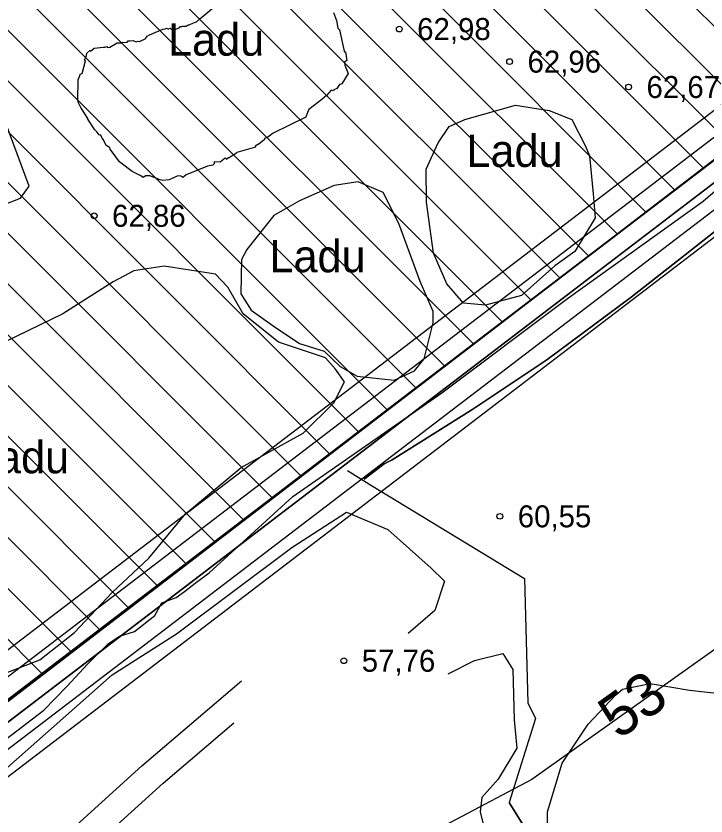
# Model space of a CAD drawing. Extents: x 532503 to 539665, y 6557663 to 6561526.
# Drawn here: x 535265.8 to 535342.7, y 6559649.2 to 6559738.4 of the extents above; entities that cross this region are included whole.
import ezdxf

# ---------------------------------------------------------------- set-up
doc = ezdxf.new("R2010")
doc.units = 0
for name, color, linetype in [('HALJASTUS', 7, 'Continuous'), ('illumineerimisjooned', 7, 'Continuous'), ('Kaevandatud ala', 7, 'Continuous'), ('kataster', 7, 'Continuous'), ('KORGUS-EH2000', 7, 'Continuous'), ('Lamami horisontaal_EH2000', 7, 'Continuous'), ('ME_aktiivne', 7, 'Continuous'), ('PIIR_me', 7, 'Continuous'), ('Plokid', 7, 'Continuous'), ('RELJEEF', 7, 'Continuous'), ('TEE', 7, 'Continuous'), ('TM_aktiivne', 7, 'Continuous')]:
    doc.layers.add(name, color=color, linetype=linetype)

msp = doc.modelspace()

# ---------------------------------------------------------------- linework, layer by layer
at = {"layer": 'illumineerimisjooned'}
for points in [[(534195.15, 6559981.187), (534198.982, 6559981.551), (535160.123, 6560071.768), (535418.528, 6559993.818), (535458.873, 6559929.252), (535494.628, 6559867.696), (535482.599, 6559826.001), (535251.738, 6559649.676), (535250.358, 6559648.526), (535180.445, 6559687.333), (534941.147, 6559814.594), (534876.935, 6559774.719), (534959.617, 6559531.323), (534733.77, 6559483.152), (534375.905, 6559461.866), (534195.514, 6559444.474)], [(535136.963, 6559567.806), (535183.61, 6559682.831), (535250.501, 6559645.706), (535253.17, 6559647.743), (535476.016, 6559817.954)]]:
    msp.add_lwpolyline(points, dxfattribs=at)
for points in [[(534967.673, 6560049.69), (534974.155, 6559828.082), (535058.693, 6559883.051), (535223.499, 6560002.448), (535218.56, 6560049.918), (535415.933, 6559990.422), (535455.447, 6559927.188), (535490.312, 6559867.164), (535479.121, 6559828.379), (535249.574, 6559653.049), (535182.36, 6559690.845), (534940.993, 6559819.216), (534872.135, 6559776.441), (534954.369, 6559534.338), (534950.911, 6559533.67), (534733.22, 6559487.117), (534375.585, 6559465.864), (534199.951, 6559448.922), (533951.788, 6559660.129), (534200.214, 6559977.649), (534931.627, 6560046.309)], [(535537.644, 6559868.04), (535535.932, 6559811.278), (535531.57, 6559735.34), (535531.4, 6559680.476), (535535.969, 6559621.33), (535541.688, 6559571.196), (535546.449, 6559503.997), (535276.396, 6559543.285), (535107.957, 6559502.648), (535182.405, 6559686.245), (535250.294, 6559648.566)]]:
    msp.add_lwpolyline(points, close=True, dxfattribs=at)
at = {"layer": 'Kaevandatud ala'}
for p, q in [((535250.5, 6559651.24), (535480.86, 6559827.19)), ((535274.048, 6559806.816), (535352.055, 6559728.809)), ((535257.29, 6559795.289), (535336.019, 6559716.56)), ((535279.97, 6559795.237), (535348.848, 6559726.359)), ((535264.643, 6559793.594), (535339.227, 6559719.01)), ((535255.686, 6559791.236), (535332.812, 6559714.111)), ((535279.022, 6559790.529), (535345.641, 6559723.909)), ((535207.308, 6559788.703), (535303.947, 6559692.064)), ((535252.753, 6559788.513), (535329.605, 6559711.661)), ((535197.58, 6559787.117), (535297.533, 6559687.164)), ((535202.943, 6559787.412), (535300.74, 6559689.614)), ((535192.612, 6559786.429), (535294.326, 6559684.715)), ((535249.133, 6559786.476), (535326.398, 6559709.211)), ((535189.019, 6559784.365), (535291.119, 6559682.265)), ((535244.933, 6559785.019), (535323.191, 6559706.762)), ((535280.144, 6559783.75), (535342.434, 6559721.46)), ((535241.677, 6559782.619), (535319.983, 6559704.312)), ((535186.572, 6559781.155), (535287.911, 6559679.815)), ((535239.616, 6559779.023), (535316.776, 6559701.862)), ((535184.457, 6559777.613), (535284.704, 6559677.366)), ((535182.417, 6559773.996), (535281.497, 6559674.916)), ((535242.063, 6559770.919), (535313.569, 6559699.413)), ((535180.416, 6559770.341), (535278.29, 6559672.466)), ((535232.379, 6559769.288), (535307.155, 6559694.513)), ((535166.863, 6559766.922), (535268.668, 6559665.117)), ((535178.444, 6559766.656), (535275.083, 6559670.017)), ((535241.599, 6559765.726), (535310.362, 6559696.963)), ((535176.48, 6559762.963), (535271.876, 6559667.567))]:
    msp.add_line(p, q, dxfattribs=at)
at = {"layer": 'kataster'}
for points in [[(533947.7, 6559658.95), (533949.2, 6559955.8), (534198.28, 6559979.48), (535159.89, 6560069.73), (535417.31, 6559992.13), (535457.22, 6559928.24), (535504.86, 6559846.09), (535250.3, 6559650.84), (535181.52, 6559689.04), (534941.15, 6559817.08), (534874.65, 6559775.26), (534957.01, 6559532.73), (534735.22, 6559485.45), (534375.71, 6559463.85), (534199.28, 6559446.9), (534122.84, 6559439.44), (534110.45, 6559447.36), (534092.53, 6559453.94), (534085.13, 6559454.75)], [(535538.05, 6559871.58), (535539.27, 6559872.49), (535541.59, 6559874.28), (535537.93, 6559811.19), (535533.57, 6559735.28), (535533.4, 6559680.55), (535537.96, 6559621.52), (535543.68, 6559571.38), (535548.62, 6559501.66), (535276.49, 6559541.25), (535104.64, 6559499.79), (535181.52, 6559689.04), (535250.3, 6559650.84), (535504.86, 6559846.09)]]:
    msp.add_lwpolyline(points, close=True, dxfattribs=at)
at = {"layer": 'KORGUS-EH2000'}
for centre in [(535308.507, 6559736.958), (535320.811, 6559733.325), (535334.077, 6559730.497), (535274.487, 6559716.138), (535319.723, 6559682.633), (535302.325, 6559666.534)]:
    msp.add_circle(centre, 0.32, dxfattribs=at)
at = {"layer": 'Lamami horisontaal_EH2000'}
msp.add_lwpolyline([(535263.595, 6559978.897), (535279.24, 6559969.378), (535289.33, 6559963.743), (535300.974, 6559955.07), (535311.39, 6559947.134), (535323.977, 6559935.519), (535330.762, 6559928.747), (535346.894, 6559909.063), (535357.898, 6559891.444), (535363.729, 6559880.874), (535369.418, 6559869.423), (535381.896, 6559830.286), (535384.697, 6559817.512), (535386.218, 6559804.738), (535387.08, 6559785.663), (535387.408, 6559764.957), (535386.422, 6559734.519), (535381.944, 6559720.776), (535381.85, 6559720.569), (535371.908, 6559697.985), (535369.403, 6559694.108), (535347.091, 6559670.221), (535323.306, 6559653.308), (535295.148, 6559638.437)], dxfattribs=at)
at = {"layer": 'ME_aktiivne'}
msp.add_lwpolyline([(535181.4, 6559689.09), (535250.12, 6559650.95), (535250.5, 6559651.24), (535480.86, 6559827.19), (535473.59, 6559802.83), (535506.03, 6559511.29), (535131.71, 6559566.56)], close=True, dxfattribs=at)
at = {"layer": 'PIIR_me'}
msp.add_lwpolyline([(534441.63, 6560002.32), (534688.17, 6560025.46), (534931.44, 6560048.3), (534969.61, 6560051.877), (534976.05, 6559831.7), (535057.56, 6559884.7), (535221.39, 6560003.39), (535216.26, 6560052.7), (535417.23, 6559992.12), (535457.16, 6559928.22), (535492.47, 6559867.43), (535480.86, 6559827.19), (535250.12, 6559650.95), (535250.12, 6559650.95), (535181.4, 6559689.09), (534941.07, 6559816.91), (534874.54, 6559775.58), (534957, 6559532.81), (534951.31, 6559531.71), (534733.49, 6559485.13), (534485.11, 6559470.37)], dxfattribs=at)
at = {"layer": 'Plokid'}
for points in [[(535473.831, 6559827.358), (535249.729, 6559656.195), (535183.501, 6559692.956), (534940.9, 6559821.974), (534869.24, 6559777.474), (534950.465, 6559538.369)], [(535141.263, 6559572.023), (535184.815, 6559679.417), (535250.709, 6559642.846), (535254.626, 6559645.835), (535468.361, 6559809.086)]]:
    msp.add_lwpolyline(points, dxfattribs=at)
at = {"layer": 'RELJEEF'}
for points in [[(535301.176, 6559738.809), (535301.52, 6559737.923), (535301.639, 6559737.055), (535301.84, 6559736.87), (535302.309, 6559734.684), (535302.392, 6559734.416), (535302.519, 6559734.423), (535302.663, 6559733.453), (535302.509, 6559733.342), (535302.399, 6559733.277), (535302.45, 6559732.935), (535302.812, 6559731.987), (535302.117, 6559730.837), (535301.897, 6559730.766), (535301.841, 6559730.762), (535301.53, 6559730.346), (535301.209, 6559730.177), (535301.16, 6559730.06), (535300.923, 6559730.136), (535300.4, 6559729.536), (535300.187, 6559729.352), (535299.863, 6559729.104), (535298.413, 6559727.988), (535298.266, 6559727.637), (535298.086, 6559727.143), (535294.445, 6559725.338), (535293.853, 6559724.9), (535293.473, 6559724.752), (535293.474, 6559724.649), (535293.421, 6559724.589), (535292.889, 6559724.15), (535292.457, 6559723.919), (535292.462, 6559723.778), (535290.405, 6559723.18), (535290.353, 6559723.119), (535289.755, 6559722.734), (535289.646, 6559722.669), (535289.54, 6559722.607), (535289.482, 6559722.594), (535289.318, 6559722.473), (535289.274, 6559722.433), (535289.084, 6559722.578), (535288.552, 6559722.126), (535287.884, 6559722.146), (535287.878, 6559721.916), (535287.715, 6559721.785), (535287.116, 6559721.683), (535284.761, 6559720.713), (535284.38, 6559720.398), (535284.167, 6559720.573), (535283.824, 6559720.595), (535282.856, 6559720.134), (535282.158, 6559720.063), (535281.864, 6559720.157), (535280.691, 6559720.61), (535280.263, 6559720.597), (535279.938, 6559720.393), (535279.696, 6559720.609), (535278.708, 6559721.088), (535277.5, 6559722.001), (535277.32, 6559722.16), (535276.263, 6559723.571), (535276.251, 6559723.741), (535276.195, 6559723.737), (535275.82, 6559723.976), (535275.515, 6559724.599), (535275.394, 6559724.786), (535275.357, 6559724.855), (535275.224, 6559725.13), (535275.169, 6559725.125), (535275.054, 6559725.174), (535274.802, 6559725.497), (535274.621, 6559725.654), (535274.561, 6559725.706), (535273.777, 6559726.918), (535273.773, 6559726.974), (535273.013, 6559728.225), (535272.689, 6559728.825), (535272.679, 6559729.128), (535272.707, 6559731.198), (535272.685, 6559731.29), (535272.982, 6559731.954), (535273.144, 6559732.019), (535273.508, 6559733.398), (535273.4, 6559733.502), (535273.645, 6559733.996), (535273.685, 6559734.259), (535274.004, 6559734.563), (535274.066, 6559734.507), (535274.484, 6559734.816), (535275.497, 6559734.926), (535275.669, 6559734.936), (535275.898, 6559735.013), (535275.958, 6559734.901), (535276.183, 6559734.928), (535276.24, 6559734.931), (535277.054, 6559735.427), (535277.515, 6559735.417), (535277.608, 6559735.469), (535278.175, 6559735.507), (535278.28, 6559735.63), (535278.448, 6559735.642), (535278.841, 6559735.668), (535279.181, 6559735.528), (535279.355, 6559735.592), (535279.52, 6559735.554), (535279.635, 6559735.609), (535280.181, 6559735.866), (535280.233, 6559735.927), (535280.387, 6559736.166), (535280.661, 6559736.298), (535281.098, 6559736.493), (535282.137, 6559736.954), (535282.419, 6559736.976), (535282.568, 6559737.057), (535282.758, 6559736.941), (535282.811, 6559737.002), (535282.976, 6559737.07), (535283.09, 6559736.955), (535283.487, 6559736.926), (535283.964, 6559737.092), (535284.01, 6559737.206), (535284.118, 6559737.272), (535284.146, 6559737.198), (535284.36, 6559737.274), (535284.746, 6559737.272), (535284.971, 6559737.421), (535285.072, 6559737.423), (535285.566, 6559737.635), (535285.897, 6559737.748), (535286.265, 6559738.098), (535288.705, 6559740.131)], [(535325.845, 6559710.563), (535322.146, 6559707.254), (535318.109, 6559706.164), (535315.655, 6559706.392), (535313.828, 6559708.569), (535312.33, 6559711.98), (535311.544, 6559717.662), (535311.522, 6559721.352), (535312.844, 6559724.256), (535314.075, 6559726.088), (535315.831, 6559726.858), (535321.468, 6559728.459), (535325.236, 6559727.866), (535327.767, 6559726.874), (535329.276, 6559723.915), (535329.727, 6559722.821), (535330.124, 6559718.585), (535330.344, 6559715.895), (535328.099, 6559712.17), (535325.845, 6559710.563)], [(535325.845, 6559710.563), (535322.146, 6559707.254), (535318.109, 6559706.164), (535315.655, 6559706.392), (535313.828, 6559708.569), (535312.33, 6559711.98), (535311.544, 6559717.662), (535311.522, 6559721.352), (535312.844, 6559724.256), (535314.075, 6559726.088), (535315.831, 6559726.858), (535321.468, 6559728.459), (535325.236, 6559727.866), (535327.767, 6559726.874), (535329.276, 6559723.915), (535329.727, 6559722.821), (535330.124, 6559718.585), (535330.344, 6559715.895), (535328.099, 6559712.17), (535325.845, 6559710.563)], [(535262.431, 6559716.614), (535266.255, 6559718.103), (535267.229, 6559719.456), (535264.558, 6559726.667)], [(535287.329, 6559676.323), (535296.629, 6559684.849), (535313.244, 6559696.41), (535327.26, 6559706.924), (535342.379, 6559717.754), (535346.917, 6559721.656)], [(535287.329, 6559676.323), (535296.629, 6559684.849), (535313.244, 6559696.41), (535327.26, 6559706.924), (535342.379, 6559717.754), (535346.917, 6559721.656)], [(535310.215, 6559698.843), (535311.301, 6559700.197), (535312.281, 6559704.212), (535312.291, 6559705.476), (535310.823, 6559708.829), (535308.453, 6559715.288), (535306.715, 6559718.751), (535303.941, 6559719.938), (535301.243, 6559719.531), (535297.388, 6559717.791), (535294.523, 6559716.166), (535291.514, 6559712.376), (535290.929, 6559711.254), (535290.849, 6559707.423), (535291.998, 6559705.619), (535294.54, 6559703.785), (535297.376, 6559701.892), (535300.152, 6559701.032), (535301.913, 6559699.345), (535303.799, 6559698.268), (535307.953, 6559697.799), (535310.215, 6559698.843)], [(535310.215, 6559698.843), (535311.301, 6559700.197), (535312.281, 6559704.212), (535312.291, 6559705.476), (535310.823, 6559708.829), (535308.453, 6559715.288), (535306.715, 6559718.751), (535303.941, 6559719.938), (535301.243, 6559719.531), (535297.388, 6559717.791), (535294.523, 6559716.166), (535291.514, 6559712.376), (535290.929, 6559711.254), (535290.849, 6559707.423), (535291.998, 6559705.619), (535294.54, 6559703.785), (535297.376, 6559701.892), (535300.152, 6559701.032), (535301.913, 6559699.345), (535303.799, 6559698.268), (535307.953, 6559697.799), (535310.215, 6559698.843)], [(535347.234, 6559717.17), (535340.389, 6559711.801), (535334.365, 6559707.082), (535324.949, 6559700.086), (535316.697, 6559694.575), (535307.734, 6559688.947), (535306.809, 6559688.472), (535304.59, 6559686.762)], [(535304.59, 6559686.762), (535306.809, 6559688.472), (535307.734, 6559688.947), (535316.697, 6559694.575), (535324.949, 6559700.086), (535334.365, 6559707.082), (535340.389, 6559711.801), (535347.234, 6559717.17)], [(535280.593, 6559677.962), (535284.684, 6559682.906), (535290.888, 6559688.077), (535297.81, 6559691.915), (535301.218, 6559695.303), (535302.406, 6559697.624), (535301.41, 6559699.055), (535300.286, 6559700.32), (535295.026, 6559702.069), (535291.12, 6559705.211), (535289.389, 6559708.169), (535288.021, 6559709.639), (535282.28, 6559710.53), (535278.91, 6559710.008), (535276.589, 6559708.773), (535270.979, 6559705.221), (535261.928, 6559700.833)], [(535280.593, 6559677.962), (535284.684, 6559682.906), (535290.888, 6559688.077), (535297.81, 6559691.915), (535301.218, 6559695.303), (535302.406, 6559697.624), (535301.41, 6559699.055), (535300.286, 6559700.32), (535295.026, 6559702.069), (535291.12, 6559705.211), (535289.389, 6559708.169), (535288.021, 6559709.639), (535282.28, 6559710.53), (535278.91, 6559710.008), (535276.589, 6559708.773), (535270.979, 6559705.221), (535261.928, 6559700.833)], [(535159.942, 6559690.567), (535165.615, 6559688.105), (535172.198, 6559684.334), (535181.03, 6559680.447), (535186.026, 6559676.801), (535195.032, 6559671.856), (535204.455, 6559665.98), (535216.544, 6559659.476), (535225.667, 6559654.234), (535233.623, 6559648.686), (535240.733, 6559644.378), (535245.7, 6559642.439), (535250.352, 6559642.911), (535252.247, 6559643.69), (535257.402, 6559648.085), (535276.49, 6559664.974), (535283.65, 6559669.546), (535296.525, 6559679.142), (535302.634, 6559683.081), (535307.233, 6559681.152), (535312.048, 6559676.87), (535313.569, 6559675.416), (535312.457, 6559672.141), (535309.515, 6559669.568)], [(535159.942, 6559690.567), (535165.615, 6559688.105), (535172.198, 6559684.334), (535181.03, 6559680.447), (535186.026, 6559676.801), (535195.032, 6559671.856), (535204.455, 6559665.98), (535216.544, 6559659.476), (535225.667, 6559654.234), (535233.623, 6559648.686), (535240.733, 6559644.378), (535245.7, 6559642.439), (535250.352, 6559642.911), (535252.247, 6559643.69), (535257.402, 6559648.085), (535276.49, 6559664.974), (535283.65, 6559669.546), (535296.525, 6559679.142), (535302.634, 6559683.081), (535307.233, 6559681.152), (535312.048, 6559676.87), (535313.569, 6559675.416), (535312.457, 6559672.141), (535309.515, 6559669.568)], [(535302.739, 6559687.749), (535305.412, 6559686.08), (535322.462, 6559675.707), (535322.854, 6559661.847), (535323.706, 6559660.094), (535320.766, 6559650.743)], [(535302.739, 6559687.749), (535305.412, 6559686.08), (535322.462, 6559675.707), (535322.854, 6559661.847), (535323.706, 6559660.094), (535320.766, 6559650.743)], [(535264.001, 6559664.919), (535268.413, 6559666.649), (535272.299, 6559669.692), (535276.497, 6559674.135), (535280.593, 6559677.962)], [(535264.001, 6559664.919), (535268.413, 6559666.649), (535272.299, 6559669.692), (535276.497, 6559674.135), (535280.593, 6559677.962)], [(535253.914, 6559649.201), (535255.576, 6559650.444), (535257.502, 6559652.26), (535258.624, 6559653.371), (535259.621, 6559654.458), (535261.56, 6559655.454), (535268.864, 6559661.043), (535271.488, 6559663.701), (535273.729, 6559666.159), (535276.059, 6559668.413), (535277.306, 6559669.273), (535278.967, 6559669.813), (535281.252, 6559671.586), (535282.015, 6559672.997), (535283.649, 6559673.59), (535284.552, 6559674.252), (535285.756, 6559675.168), (535287.329, 6559676.323)], [(535253.914, 6559649.201), (535255.576, 6559650.444), (535257.502, 6559652.26), (535258.624, 6559653.371), (535259.621, 6559654.458), (535261.56, 6559655.454), (535268.864, 6559661.043), (535271.488, 6559663.701), (535273.729, 6559666.159), (535276.059, 6559668.413), (535277.306, 6559669.273), (535278.967, 6559669.813), (535281.252, 6559671.586), (535282.015, 6559672.997), (535283.649, 6559673.59), (535284.552, 6559674.252), (535285.756, 6559675.168), (535287.329, 6559676.323)], [(535313.952, 6559665.087), (535316.894, 6559666.562), (535320.046, 6559667.356), (535321.163, 6559665.561), (535321.318, 6559659.935), (535321.615, 6559656.8), (535319.534, 6559653.34), (535317.701, 6559651.272), (535317.514, 6559649.672), (535318.295, 6559646.541), (535324.389, 6559639.155), (535326.76, 6559634.778), (535328.148, 6559631.752), (535328.495, 6559628.975), (535332.562, 6559627.211), (535337.417, 6559629.284), (535342.121, 6559629.947), (535343.605, 6559629.8), (535352.213, 6559629.135), (535363.926, 6559630.05), (535368.218, 6559631.829), (535373.433, 6559634.564)], [(535313.952, 6559665.087), (535316.894, 6559666.562), (535320.046, 6559667.356), (535321.163, 6559665.561), (535321.318, 6559659.935), (535321.615, 6559656.8), (535319.534, 6559653.34), (535317.701, 6559651.272), (535317.514, 6559649.672), (535318.295, 6559646.541), (535324.389, 6559639.155), (535326.76, 6559634.778), (535328.148, 6559631.752), (535328.495, 6559628.975), (535332.562, 6559627.211), (535337.417, 6559629.284), (535342.121, 6559629.947), (535343.605, 6559629.8), (535352.213, 6559629.135), (535363.926, 6559630.05), (535368.218, 6559631.829), (535373.433, 6559634.564)], [(535325.078, 6559646.726), (535325.036, 6559649.689), (535326.664, 6559655.129), (535329.561, 6559659.457), (535332.609, 6559662.707), (535333.412, 6559663.361), (535336.5, 6559663.999), (535340.87, 6559663.266), (535347.52, 6559662.519), (535351.284, 6559660.45)], [(535325.078, 6559646.726), (535325.036, 6559649.689), (535326.664, 6559655.129), (535329.561, 6559659.457), (535332.609, 6559662.707), (535333.412, 6559663.361), (535336.5, 6559663.999), (535340.87, 6559663.266), (535347.52, 6559662.519), (535351.284, 6559660.45), (535357.658, 6559654.281), (535361.1, 6559647.632)], [(535325.078, 6559646.726), (535325.036, 6559649.689), (535326.664, 6559655.129), (535329.561, 6559659.457), (535332.609, 6559662.707), (535333.412, 6559663.361), (535336.5, 6559663.999), (535340.87, 6559663.266), (535347.52, 6559662.519), (535351.284, 6559660.45)], [(535373.433, 6559634.564), (535368.673, 6559633.17), (535365.051, 6559632.758), (535358.452, 6559630.829), (535355.277, 6559630.154), (535342.163, 6559632.295), (535336.546, 6559631.193), (535331.195, 6559634.519), (535327.652, 6559640.69), (535324.994, 6559645.182), (535322.467, 6559647.98), (535320.766, 6559650.743)], [(535320.766, 6559650.743), (535322.467, 6559647.98), (535324.994, 6559645.182), (535327.652, 6559640.69), (535331.195, 6559634.519), (535336.546, 6559631.193), (535342.163, 6559632.295), (535355.277, 6559630.154), (535358.452, 6559630.829), (535365.051, 6559632.758), (535368.673, 6559633.17), (535373.433, 6559634.564)]]:
    msp.add_lwpolyline(points, dxfattribs=at)
at = {"layer": 'TEE'}
for points in [[(535251.165, 6559629.144), (535255.15, 6559630.479), (535260.465, 6559635.798), (535266.412, 6559642.66), (535279.795, 6559654.803), (535290.913, 6559664.287)], [(535282.176, 6559652.891), (535290.046, 6559659.604)], [(535256.736, 6559627.822), (535262.663, 6559633.753), (535268.561, 6559640.56), (535278.597, 6559649.665), (535282.176, 6559652.891)]]:
    msp.add_lwpolyline(points, dxfattribs=at)
at = {"layer": 'TM_aktiivne'}
for points in [[(535159.92, 6560069.74), (535417.23, 6559992.12), (535457.16, 6559928.22), (535492.47, 6559867.43), (535480.86, 6559827.19), (535250.49, 6559651.24), (535250.13, 6559650.94), (535181.4, 6559689.09), (534941.07, 6559816.9), (534874.53, 6559775.58), (534957, 6559532.81), (534733.5, 6559485.14), (534375.75, 6559463.86), (534199.32, 6559446.85), (534124.95, 6559439.68), (533949.03, 6559659.85), (533949.15, 6559955.79), (534199.17, 6559979.56)], [(535539.77, 6559872.18), (535537.93, 6559811.19), (535533.57, 6559735.28), (535533.4, 6559680.55), (535537.96, 6559621.52), (535543.68, 6559571.38), (535548.62, 6559501.66), (535276.49, 6559541.25), (535104.64, 6559499.79), (535181.4, 6559689.09), (535250.12, 6559650.95)]]:
    msp.add_lwpolyline(points, close=True, dxfattribs=at)

# ---------------------------------------------------------------- texts
at = {"layer": 'HALJASTUS'}
for p in [(535282.731, 6559733.992), (535316.005, 6559721.591), (535294.04, 6559709.843), (535260.982, 6559687.434), (535260.982, 6559687.434)]:
    msp.add_text('Ladu', height=3.6, dxfattribs=at).set_placement(p)
at = {"layer": 'KORGUS-EH2000'}
for s, p in [('62,98 ', (535310.507, 6559735.733)), ('62,96 ', (535322.811, 6559732.1)), ('62,67 ', (535336.077, 6559729.272)), ('62,86 ', (535276.487, 6559714.913)), ('60,55 ', (535321.723, 6559681.408)), ('57,76 ', (535304.325, 6559665.309))]:
    msp.add_text(s, height=2.45, dxfattribs=at).set_placement(p)
at = {"layer": 'Lamami horisontaal_EH2000'}
msp.add_text('53', height=4.8, rotation=35.46768, dxfattribs=at).set_placement((535332.968, 6559657.671))

doc.saveas('drawing.dxf')
